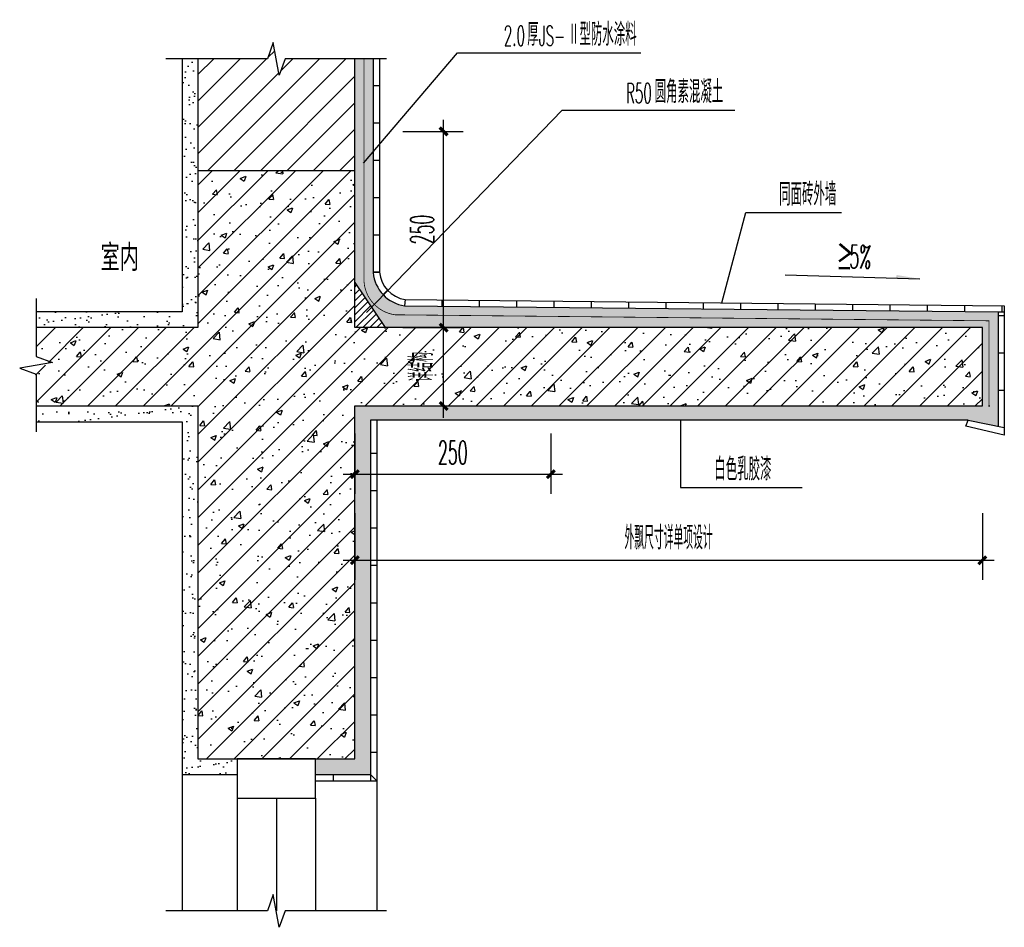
# Model space of a CAD drawing. Extents: x 1779708 to 7299578, y -1121471 to 88434.
# Tile 945 of 1056: x 6944818 to 6946073, y -940395 to -939237. Entities that reach past the tile are written whole.
import ezdxf

# ---------------------------------------------------------------- set-up
doc = ezdxf.new("R2010")
doc.units = 0
doc.header["$LTSCALE"] = 1000
doc.header["$MEASUREMENT"] = 0
doc.linetypes.add('CONTINOUS', pattern=[0])
doc.linetypes.add('DASH', pattern=[0.35, 0.25, -0.1])
doc.layers.get('0').update_dxf_attribs({"linetype": 'CONTINUOUS'})
doc.layers.get('Defpoints').update_dxf_attribs({"linetype": 'CONTINUOUS'})
for name, color, linetype in [('DIM_LEAD', 3, 'CONTINUOUS'), ('DIM_SYMB', 3, 'CONTINUOUS'), ('GROUND', 2, 'CONTINOUS'), ('PUB_DIM', 3, 'CONTINUOUS'), ('PUB_HATCH', 8, 'CONTINUOUS'), ('PUB_TEXT', 7, 'CONTINUOUS'), ('SURFACE', 6, 'CONTINUOUS'), ('WALL', 255, 'CONTINUOUS'), ('WINDOW', 2, 'CONTINUOUS'), ('图层1', 41, 'CONTINUOUS'), ('水专业', 6, 'CONTINUOUS')]:
    doc.layers.add(name, color=color, linetype=linetype)
doc.styles.add('_TCH_DIM', font='SIMPLEX.shx', dxfattribs={"width": 0.7, "bigfont": 'GBCBIG.shx'})
doc.styles.add('_TCH_DIM_T3', font='SIMPLEX.shx', dxfattribs={"width": 0.4941176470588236, "bigfont": 'GBCBIG.shx'})
doc.styles.get("Standard").update_dxf_attribs({"font": 'GBENOR', "bigfont": 'GBCBIG'})
doc.dimstyles.new('_TCH_ARCH&&10', dxfattribs={"dimtxt": 29.75, "dimasz": 10, "dimexe": 25, "dimexo": 30, "dimgap": 12.625, "dimtad": 1, "dimdec": 0, "dimzin": 0, "dimdsep": 46, "dimtxsty": '_TCH_DIM_T3', "dimblk": 'ARCHTICK', "dimcen": 0.09, "dimdle": 15, "dimclrt": 7, "dimazin": 2, "dimtfac": 1, "dimtdec": 0, "dimtix": 1, "dimtmove": 2, "dimatfit": 3, "dimfxl": 250, "dimtolj": 1, "dimtzin": 0, "dimarcsym": 0})

# ---------------------------------------------------------------- blocks, each defined once
blk = doc.blocks.new('_ArchTick')
at = {"color": 0, "linetype": 'ByBlock', "const_width": 0.4}
blk.add_lwpolyline([(-0.5, -0.5), (0.5, 0.5)], dxfattribs=at)
blk = doc.blocks.new('*D2584')
at = {"layer": 'Defpoints', "color": 0, "transparency": 16777216}
for p in [(6945245.102841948, -939734.7787497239), (6945495.102841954, -939734.778749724), (6945495.102841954, -939816.7011904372)]:
    blk.add_point(p, dxfattribs=at)
at = {"layer": 'PUB_DIM', "color": 0, "lineweight": -2, "transparency": 16777216}
for p, q in [((6945245.102841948, -939764.7787497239), (6945245.102841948, -939841.7011904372)), ((6945495.102841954, -939764.778749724), (6945495.102841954, -939841.7011904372)), ((6945230.102841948, -939816.7011904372), (6945510.102841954, -939816.7011904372))]:
    blk.add_line(p, q, dxfattribs=at)
at = {"layer": 'PUB_DIM', "color": 0, "lineweight": -2, "transparency": 16777216, "xscale": 10, "yscale": 10, "zscale": 10, "rotation": 180}
blk.add_blockref('_ArchTick', (6945245.102841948, -939816.7011904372), dxfattribs=at)
at = {"layer": 'PUB_DIM', "color": 0, "lineweight": -2, "transparency": 16777216, "xscale": 10, "yscale": 10, "zscale": 10}
blk.add_blockref('_ArchTick', (6945495.102841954, -939816.7011904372), dxfattribs=at)
at = {"layer": 'PUB_DIM', "color": 7, "transparency": 16777216, "insert": (6945370.102841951, -939789.2011904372), "char_height": 29.75, "attachment_point": 5, "style": '_TCH_DIM_T3'}
blk.add_mtext('\\A1;250', dxfattribs=at)
blk = doc.blocks.new('*D2585')
at = {"layer": 'Defpoints', "color": 0, "transparency": 16777216}
for p in [(6945276.472604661, -939629.826654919), (6945358.395045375, -939629.826654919), (6945276.472604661, -939729.826654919)]:
    blk.add_point(p, dxfattribs=at)
at = {"layer": 'PUB_DIM', "color": 0, "lineweight": -2, "transparency": 16777216}
for p, q in [((6945358.395045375, -939744.826654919), (6945358.395045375, -939614.826654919)), ((6945306.472604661, -939629.826654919), (6945383.395045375, -939629.826654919)), ((6945306.472604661, -939729.826654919), (6945383.395045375, -939729.826654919))]:
    blk.add_line(p, q, dxfattribs=at)
at = {"layer": 'PUB_DIM', "color": 0, "lineweight": -2, "transparency": 16777216, "xscale": 10, "yscale": 10, "zscale": 10}
for p, rotation in [((6945358.395045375, -939629.826654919), 90), ((6945358.395045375, -939729.826654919), 270)]:
    blk.add_blockref('_ArchTick', p, dxfattribs=dict(at, rotation=rotation))
at = {"layer": 'PUB_DIM', "color": 7, "transparency": 16777216, "insert": (6945330.074732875, -939679.8266549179), "char_height": 29.75, "attachment_point": 5, "rotation": 90, "style": '_TCH_DIM_T3'}
blk.add_mtext('\\A1;详结构', dxfattribs=at)
blk = doc.blocks.new('*D2586')
at = {"layer": 'Defpoints', "color": 0, "transparency": 16777216}
for p in [(6945276.472604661, -939379.8266549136), (6945358.395045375, -939379.8266549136), (6945276.472604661, -939629.826654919)]:
    blk.add_point(p, dxfattribs=at)
at = {"layer": 'PUB_DIM', "color": 0, "lineweight": -2, "transparency": 16777216}
for p, q in [((6945358.395045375, -939644.826654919), (6945358.395045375, -939364.8266549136)), ((6945306.472604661, -939379.8266549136), (6945383.395045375, -939379.8266549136)), ((6945306.472604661, -939629.826654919), (6945383.395045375, -939629.826654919))]:
    blk.add_line(p, q, dxfattribs=at)
at = {"layer": 'PUB_DIM', "color": 0, "lineweight": -2, "transparency": 16777216, "xscale": 10, "yscale": 10, "zscale": 10}
for p, rotation in [((6945358.395045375, -939379.8266549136), 90), ((6945358.395045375, -939629.826654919), 270)]:
    blk.add_blockref('_ArchTick', p, dxfattribs=dict(at, rotation=rotation))
at = {"layer": 'PUB_DIM', "color": 7, "transparency": 16777216, "insert": (6945330.895045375, -939504.8266549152), "char_height": 29.75, "attachment_point": 5, "rotation": 90, "style": '_TCH_DIM_T3'}
blk.add_mtext('\\A1;250', dxfattribs=at)
blk = doc.blocks.new('*D2587')
at = {"layer": 'Defpoints', "color": 0, "transparency": 16777216}
for p in [(6945245.102841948, -939836.5919795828), (6946045.351902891, -939836.5919795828), (6946045.351902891, -939926.4772924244)]:
    blk.add_point(p, dxfattribs=at)
at = {"layer": 'PUB_DIM', "color": 0, "lineweight": -2, "transparency": 16777216}
for p, q in [((6945245.102841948, -939866.5919795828), (6945245.102841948, -939951.4772924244)), ((6946045.351902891, -939866.5919795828), (6946045.351902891, -939951.4772924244)), ((6945230.102841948, -939926.4772924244), (6946060.351902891, -939926.4772924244))]:
    blk.add_line(p, q, dxfattribs=at)
at = {"layer": 'PUB_DIM', "color": 0, "lineweight": -2, "transparency": 16777216, "xscale": 10, "yscale": 10, "zscale": 10, "rotation": 180}
blk.add_blockref('_ArchTick', (6945245.102841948, -939926.4772924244), dxfattribs=at)
at = {"layer": 'PUB_DIM', "color": 0, "lineweight": -2, "transparency": 16777216, "xscale": 10, "yscale": 10, "zscale": 10}
blk.add_blockref('_ArchTick', (6946045.351902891, -939926.4772924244), dxfattribs=at)
at = {"layer": 'PUB_DIM', "color": 7, "transparency": 16777216, "insert": (6945645.227372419, -939897.9929174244), "char_height": 29.75, "attachment_point": 5, "style": '_TCH_DIM_T3'}
blk.add_mtext('\\A1;外飘尺寸详单项设计', dxfattribs=at)

msp = doc.modelspace()

# ---------------------------------------------------------------- hatches: boundary and pattern name
at = {"layer": 'GROUND'}
h = msp.add_hatch(dxfattribs=at)
h.set_pattern_fill('ANSI31', color=256, scale=30, angle=45, style=0)
h.set_pattern_definition([(90, (6945308.676907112, -939609.826654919), (-47.625, 1.06581410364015e-14), [])])
h.paths.add_polyline_path([(6945309.335886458, -939594.1694878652), (6945308.676907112, -939602.16322415), (6946065.351902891, -939609.826654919), (6946073.351902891, -939609.826654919), (6946073.351902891, -939601.9072668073)])
h = msp.add_hatch(dxfattribs=at)
h.set_pattern_fill('ANSI31', color=256, scale=30, angle=135, style=0)
h.set_pattern_definition([(180, (6946065.351902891, -939757.1796565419), (-1.06581410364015e-14, -47.625), [])])
h.paths.add_polyline_path([(6946073.351902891, -939609.826654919), (6946065.351902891, -939609.826654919), (6946065.351902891, -939755.6045930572), (6946073.351902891, -939757.1796565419)])
h = msp.add_hatch(dxfattribs=at)
h.set_pattern_fill('ANSI31', color=256, scale=30, angle=135, style=0)
h.set_pattern_definition([(180, (6945265.102841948, -940123.5047546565), (-1.06581410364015e-14, -47.625), [])])
h.paths.add_polyline_path([(6945273.102841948, -939748.0998565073), (6945265.102841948, -939748.0998565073), (6945265.102841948, -940199.826654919), (6945273.102841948, -940207.826654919)])
h = msp.add_hatch(dxfattribs=at)
h.set_pattern_fill('ANSI31', color=256, scale=30, angle=45, style=0)
h.set_pattern_definition([(90, (6945170.102841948, -940207.826654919), (-47.625, 1.06581410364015e-14), [])])
h.paths.add_polyline_path([(6945195.102841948, -940199.826654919), (6945195.102841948, -940207.826654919), (6945273.102841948, -940207.826654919), (6945265.102841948, -940199.826654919)])
at = {"layer": 'PUB_DIM'}
msp.add_hatch(color=256, dxfattribs=at).paths.add_polyline_path([(6945965.76943873, -939567.6617083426), (6945935.782133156, -939566.7890661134), (6945935.898485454, -939562.7907587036)])
at = {"layer": 'PUB_HATCH'}
h = msp.add_hatch(dxfattribs=at)
h.set_pattern_fill('ANSI31', color=256, scale=15, style=0)
h.set_pattern_definition([(45, (7050814.9476036, -1353224.95002629), (-16.83798022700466, 16.83798022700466), [])])
h.paths.add_polyline_path([(6945148.403287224, -939308.5589653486), (6945141.118975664, -939266.2253621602), (6945133.668083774, -939287.2253621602), (6945045.102841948, -939287.2253621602), (6945045.102841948, -939429.826654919), (6945245.102841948, -939429.826654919), (6945245.102841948, -939287.22536216), (6945156.168083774, -939287.2253621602)])
h = msp.add_hatch(dxfattribs=at)
h.set_pattern_fill('AR-SAND', color=8, scale=10, style=0)
h.set_pattern_definition([(37.50000000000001, (7101373.648879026, -889192.2968634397), (-0.8000156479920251, 24.47066186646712), [0, -19.304, 0, -21.59, 0, -20.6375]), (7.499999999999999, (7101373.648879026, -889192.2968634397), (22.47616415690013, 35.84125502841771), [0, -10.414, 0, -17.399, 0, -6.6675]), (327.5, (7101358.027879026, -889192.2968634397), (39.5496185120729, 0.07185923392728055), [0, -6.35, 0, -22.86, 0, -29.845]), (317.5, (7101358.027879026, -889192.2968634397), (38.17782262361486, 11.14646616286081), [0, -3.175, 0, -14.986, 0, -17.145])])
h.paths.add_polyline_path([(6945045.102841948, -939287.2253621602), (6945025.102841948, -939287.2253621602), (6945025.102841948, -939609.826654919), (6944838.794129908, -939609.826654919), (6944838.794129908, -939629.826654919), (6945045.102841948, -939629.826654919)])
h.paths.add_polyline_path([(6945045.102841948, -939729.826654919), (6944838.794129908, -939729.826654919), (6944838.794129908, -939749.826654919), (6945025.102841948, -939749.826654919), (6945025.102841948, -940199.826654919), (6945095.102841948, -940199.826654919), (6945095.102841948, -940179.826654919), (6945045.102841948, -940179.826654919)])
h = msp.add_hatch(dxfattribs=at)
h.set_pattern_fill('AR-SAND', color=8, scale=10, style=0)
h.set_pattern_definition([(37.50000000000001, (7010137.171391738, -1012169.117294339), (-0.8000156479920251, 24.47066186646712), [0, -19.304, 0, -21.59, 0, -20.6375]), (7.499999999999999, (7010137.171391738, -1012169.117294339), (22.47616415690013, 35.84125502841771), [0, -10.414, 0, -17.399, 0, -6.6675]), (327.5, (7010121.550391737, -1012169.117294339), (39.5496185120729, 0.07185923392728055), [0, -6.35, 0, -22.86, 0, -29.845]), (317.5, (7010121.550391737, -1012169.117294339), (38.17782262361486, 11.14646616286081), [0, -3.175, 0, -14.986, 0, -17.145])])
edge = h.paths.add_edge_path()
edge.add_line((6945195.102841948, -940179.826654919), (6945195.102841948, -940199.826654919))
edge.add_line((6945195.102841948, -940199.826654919), (6945265.102841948, -940199.826654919))
edge.add_line((6945265.102841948, -940199.826654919), (6945265.102841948, -939748.0998565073))
edge.add_line((6945265.102841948, -939748.0998565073), (6946027.234142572, -939748.099856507))
edge.add_line((6946027.234142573, -939748.0998565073), (6946065.351902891, -939755.6045930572))
edge.add_line((6946065.351902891, -939755.6045930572), (6946065.351902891, -939609.826654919))
edge.add_line((6946065.351902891, -939609.826654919), (6945308.676907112, -939602.16322415))
edge.add_arc((6945315.665616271, -939555.2859898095), 47.39532841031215, 185.2959081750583, 261.5204933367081, ccw=False)
edge.add_line((6945268.472604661, -939559.6605538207), (6945268.472604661, -939287.22536216))
edge.add_line((6945268.472604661, -939287.22536216), (6945245.102841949, -939287.22536216))
edge.add_line((6945245.102841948, -939287.22536216), (6945245.102841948, -939572.3122688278))
edge.add_line((6945245.102841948, -939572.312268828), (6945284.041982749, -939629.8266549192))
edge.add_line((6945284.041982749, -939629.826654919), (6946045.351902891, -939629.826654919))
edge.add_line((6946045.351902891, -939629.826654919), (6946045.351902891, -939729.826654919))
edge.add_line((6946045.351902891, -939729.826654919), (6945245.102841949, -939729.826654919))
edge.add_line((6945245.102841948, -939729.826654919), (6945245.102841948, -940179.826654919))
edge.add_line((6945245.102841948, -940179.826654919), (6945195.102841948, -940179.826654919))
h = msp.add_hatch(dxfattribs=at)
h.set_pattern_fill('钢筋混凝土', color=256, scale=10, style=0)
h.set_pattern_definition([(45, (7050814.9476036, -1353224.95002629), (-17.67766952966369, 17.67766952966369), []), (49.99999999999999, (7050814.9476036, -1353224.95002629), (71.72601826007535, -6.275213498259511), [7.5, -82.5]), (355, (7050814.9476036, -1353224.95002629), (-13.8751333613, 75.21921337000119), [6, -66]), (100.4514, (7050820.924771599, -1353225.47296029), (57.85093817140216, 68.94395420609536), [6.374018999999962, -70.11421119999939]), (46.18420000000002, (7050814.9476036, -1353204.95002629), (106.7241048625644, -16.55190143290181), [11.24999999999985, -123.7499999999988]), (96.63559999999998, (7050823.841278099, -1353206.329356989), (93.46627055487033, 97.41178709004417), [9.561028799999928, -105.1712999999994]), (351.1842, (7050814.9476036, -1353204.95002629), (93.46619451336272, 97.41186009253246), [9, -99]), (21, (7050824.9476036, -1353209.95002629), (59.69070521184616, -40.26188906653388), [7.5, -82.5]), (326.0000000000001, (7050824.9476036, -1353209.95002629), (24.33153319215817, 72.5150045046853), [6, -66]), (71.4514, (7050829.9218269, -1353213.305186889), (84.02226285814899, 32.25304967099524), [6.374019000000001, -70.1142112]), (37.50000000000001, (7050814.9476036, -1353224.95002629), (1.215985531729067, 33.28938538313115), [0, -65.19999999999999, 0, -67, 0, -66.25]), (7.499999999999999, (7050814.9476036, -1353224.95002629), (26.30695374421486, 39.44117118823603), [0, -38.2, 0, -63.7, 0, -25.25]), (327.5, (7050792.647603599, -1353224.95002629), (53.3822436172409, -2.255487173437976), [0, -25, 0, -78, 0, -103.5]), (317.5, (7050782.647603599, -1353224.95002629), (58.31861693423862, 10.01049823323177), [0, -32.5, 0, -51.8, 0, -73.5])])
h.paths.add_polyline_path([(6945045.102841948, -939629.826654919), (6944838.794129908, -939629.826654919), (6944838.794129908, -939668.576654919), (6944859.794129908, -939676.2200298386), (6944817.794129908, -939683.6257630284), (6944838.794129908, -939691.076654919), (6944838.794129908, -939729.826654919), (6945045.102841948, -939729.826654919), (6945045.102841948, -940179.826654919), (6945245.102841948, -940179.826654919), (6945245.102841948, -939729.826654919), (6946045.351902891, -939729.826654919), (6946045.351902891, -939629.826654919), (6945245.102841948, -939629.826654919), (6945245.102841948, -939429.826654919), (6945045.102841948, -939429.826654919)])
at = {"layer": 'PUB_HATCH', "linetype": 'Continuous'}
h = msp.add_hatch(dxfattribs=at)
h.set_pattern_fill('ANSI31', color=256, scale=50.00000000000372, style=0)
h.set_pattern_definition([(45, (6905824.128530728, -987608.192142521), (-4.41941738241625, 4.419417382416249), [])])
h.paths.add_polyline_path([(6945245.102841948, -939572.312268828), (6945245.102841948, -939629.826654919), (6945284.041982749, -939629.826654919)])
at = {"layer": '图层1'}
h = msp.add_hatch(dxfattribs=at)
h.set_pattern_fill('ANSI31', color=256, scale=30, angle=135, style=0)
h.set_pattern_definition([(180, (6945268.472604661, -939559.273437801), (-1.06581410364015e-14, -47.625), [])])
h.paths.add_polyline_path([(6945276.472604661, -939287.2253621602), (6945268.472604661, -939287.2253621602), (6945268.472604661, -939559.273437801), (6945276.472604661, -939559.273437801)])

# ---------------------------------------------------------------- linework, layer by layer
at = {"layer": 'DIM_LEAD'}
for p, q in [((6945256.164779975, -939420.1052302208), (6945376.09015774, -939279.4870959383)), ((6945376.09015774, -939279.4870959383), (6945609.804312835, -939279.4870959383)), ((6945259.882303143, -939610.675192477), (6945509.594716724, -939352.6105896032)), ((6945509.594716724, -939352.6105896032), (6945729.811991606, -939352.6105896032)), ((6945713.305822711, -939598.2608027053), (6945743.596944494, -939483.286674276)), ((6945743.596944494, -939483.286674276), (6945865.581341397, -939483.286674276)), ((6945660.492216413, -939748.0998565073), (6945660.492216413, -939833.8140021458)), ((6945660.492216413, -939833.8140021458), (6945815.468437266, -939833.8140021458))]:
    msp.add_line(p, q, dxfattribs=at)
at = {"layer": 'DIM_SYMB'}
for points in [[(6945285.576459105, -939287.2253621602), (6945156.168083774, -939287.2253621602), (6945148.524708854, -939308.2253621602), (6945141.118975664, -939266.2253621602), (6945133.668083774, -939287.2253621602), (6945004.259708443, -939287.2253621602)], [(6944838.794129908, -939592.951654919), (6944838.794129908, -939666.701654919), (6944859.794129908, -939674.3450298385), (6944817.794129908, -939681.7507630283), (6944838.794129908, -939689.201654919), (6944838.794129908, -939762.951654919)], [(6945285.576459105, -940373.5047546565), (6945156.168083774, -940373.5047546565), (6945148.524708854, -940394.5047546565), (6945141.118975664, -940352.5047546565), (6945133.668083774, -940373.5047546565), (6945004.259708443, -940373.5047546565)]]:
    msp.add_lwpolyline(points, dxfattribs=at)
at = {"layer": 'GROUND'}
for p, q in [((6945276.472604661, -939559.273437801), (6945268.472604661, -939559.273437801)), ((6945286.986118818, -939582.2948462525), (6945281.162180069, -939587.7795283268)), ((6945309.335886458, -939594.1694878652), (6945308.676907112, -939602.16322415)), ((6946065.351902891, -939609.826654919), (6946065.351902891, -939755.6045930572)), ((6946065.351902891, -939609.826654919), (6946073.351902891, -939609.826654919)), ((6945273.102841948, -939748.0998565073), (6945273.102841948, -940207.826654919)), ((6946024.446047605, -939755.5982914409), (6946027.234142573, -939748.0998565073)), ((6946027.234142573, -939748.0998565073), (6946073.351902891, -939757.1796565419)), ((6945025.102841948, -940199.826654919), (6945025.102841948, -940373.5047546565)), ((6945195.102841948, -940207.826654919), (6945273.102841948, -940207.826654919)), ((6945265.102841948, -940199.826654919), (6945273.102841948, -940207.826654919)), ((6945273.102841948, -940207.826654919), (6945273.102841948, -940373.5047546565))]:
    msp.add_line(p, q, dxfattribs=at)
for points in [[(6945268.472604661, -939287.2253621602), (6945268.472604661, -939559.6605538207, 0.3454241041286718), (6945308.676907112, -939602.16322415), (6946065.351902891, -939609.826654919)], [(6945276.472604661, -939287.2253621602), (6945276.472604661, -939559.273437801, 0.3391860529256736), (6945309.335886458, -939594.1694878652), (6946073.351902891, -939601.9072668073), (6946073.351902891, -939767.1142961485), (6946024.446047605, -939755.5982914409)]]:
    msp.add_lwpolyline(points, format="xyb", dxfattribs=at)
at = {"layer": 'PUB_DIM'}
msp.add_lwpolyline([(6945793.950424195, -939562.6617083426), (6945965.76943873, -939567.6617083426)], dxfattribs=at)
at = {"layer": 'SURFACE'}
for p, q in [((6945025.102841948, -939287.2253621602), (6945025.102841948, -939609.826654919)), ((6945257.937160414, -939287.2253621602), (6945256.437160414, -939287.2253621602)), ((6945025.102841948, -939609.826654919), (6944838.794129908, -939609.826654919)), ((6944838.794129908, -939749.826654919), (6945025.102841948, -939749.826654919)), ((6945025.102841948, -939749.826654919), (6945025.102841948, -940199.826654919)), ((6946027.234142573, -939748.0998565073), (6945265.102841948, -939748.0998565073)), ((6945265.102841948, -939748.0998565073), (6945265.102841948, -940199.826654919)), ((6945025.102841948, -940199.826654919), (6945095.102841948, -940199.826654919)), ((6945195.102841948, -940199.826654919), (6945265.102841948, -940199.826654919))]:
    msp.add_line(p, q, dxfattribs=at)
at = {"layer": 'SURFACE', "ltscale": 0.1}
msp.add_line((6946053.351902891, -939729.826654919), (6946054.851902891, -939729.826654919), dxfattribs=at)
at = {"layer": 'WALL'}
for p, q in [((6945045.102841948, -939287.2253621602), (6945045.102841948, -939629.826654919)), ((6945245.102841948, -939629.826654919), (6945245.102841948, -939287.2253621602)), ((6945245.102841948, -939429.826654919), (6945045.102841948, -939429.826654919)), ((6945045.102841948, -939629.826654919), (6944838.794129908, -939629.826654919)), ((6946045.351902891, -939629.826654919), (6945245.102841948, -939629.826654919)), ((6946045.351902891, -939729.826654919), (6946045.351902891, -939629.826654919)), ((6944838.794129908, -939729.826654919), (6945045.102841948, -939729.826654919)), ((6945045.102841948, -939729.826654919), (6945045.102841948, -940179.826654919)), ((6945245.102841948, -940179.826654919), (6945245.102841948, -939729.826654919)), ((6945245.102841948, -939729.826654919), (6946045.351902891, -939729.826654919)), ((6945045.102841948, -940179.826654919), (6945245.102841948, -940179.826654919))]:
    msp.add_line(p, q, dxfattribs=at)
at = {"layer": 'WINDOW'}
for p, q in [((6945095.102841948, -940229.826654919), (6945095.102841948, -940373.5047546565)), ((6945145.102841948, -940229.826654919), (6945145.102841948, -940373.5047546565)), ((6945195.102841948, -940229.826654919), (6945195.102841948, -940373.5047546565))]:
    msp.add_line(p, q, dxfattribs=at)
msp.add_lwpolyline([(6945095.102841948, -940229.826654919), (6945195.102841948, -940229.826654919), (6945195.102841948, -940179.826654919), (6945095.102841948, -940179.826654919)], close=True, dxfattribs=at)
at = {"layer": '图层1', "color": 3, "linetype": 'Continuous'}
msp.add_line((6945245.102841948, -939572.312268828), (6945284.041982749, -939629.826654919), dxfattribs=at)
at = {"layer": '水专业', "linetype": 'DASH', "ltscale": 0.2, "const_width": 1}
msp.add_lwpolyline([(6945256.937160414, -939287.2253621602), (6945256.937160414, -939572.0343655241, 0.3535190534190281), (6945296.681046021, -939613.5423225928), (6946053.851902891, -939621.2107753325), (6946053.851902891, -939729.826654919)], format="xyb", dxfattribs=at)

# ---------------------------------------------------------------- texts
at = {"layer": 'PUB_TEXT', "style": '_TCH_DIM'}
for s, height, width, p in [('2.0', 25.5, 0.4941176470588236, (6945435.093514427, -939270.4870959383)), ('厚', 28.93617021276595, 0.7, (6945465.093514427, -939270.4870959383)), ('JS-', 25.5, 0.4941176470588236, (6945479.838195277, -939270.4870959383)), ('Ⅱ型防水涂料', 28.93617021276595, 0.7, (6945517.038195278, -939270.4870959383)), ('R50', 25.5, 0.4941176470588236, (6945590.935307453, -939343.6105896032)), ('圆角素混凝土', 28.93617021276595, 0.7, (6945627.535307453, -939343.6105896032)), ('同面砖外墙', 28.93617021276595, 0.7, (6945786.23399109, -939474.286674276)), ('白色乳胶漆', 28.93617021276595, 0.7, (6945703.576071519, -939824.8140021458))]:
    msp.add_text(s, height=height, dxfattribs=dict(at, width=width)).set_placement(p)
at = {"layer": 'PUB_TEXT'}
msp.add_text('室内', height=33.75886524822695, dxfattribs=at).set_placement((6944921.09867582, -939557.6333404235))
at = {"layer": 'PUB_TEXT', "color": 7, "style": '_TCH_DIM'}
for s, height, width, p in [('≥', 33.75886524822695, 0.7, (6945858.28781295, -939553.5392989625)), ('5%', 29.75, 0.4941176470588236, (6945875.482661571, -939554.03967573))]:
    msp.add_text(s, height=height, rotation=358.3331409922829, dxfattribs=dict(at, width=width)).set_placement(p)

# ---------------------------------------------------------------- dimensions: what is measured, and where the dimension line sits
at = {"layer": 'PUB_DIM'}
for p1, p2, distance, picture, middle in [((6945276.472604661, -939629.826654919), (6945276.472604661, -939379.8266549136), -81.92244071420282, '*D2586', (6945330.895045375, -939504.8266549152)), ((6945245.102841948, -939734.7787497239), (6945495.102841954, -939734.778749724), -81.92244071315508, '*D2584', (6945370.102841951, -939789.2011904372))]:
    dim = msp.add_aligned_dim(p1=p1, p2=p2, distance=distance, dimstyle='_TCH_ARCH&&10', dxfattribs=at)
    dim.commit()
    dim.dimension.update_dxf_attribs({"geometry": picture, "text_midpoint": middle})
for p1, p2, distance, text, picture, middle in [((6945276.472604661, -939729.826654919), (6945276.472604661, -939629.826654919), -81.92244071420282, '详结构', '*D2585', (6945330.074732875, -939679.8266549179)), ((6945245.102841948, -939836.5919795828), (6946045.351902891, -939836.5919795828), -89.88531284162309, '外飘尺寸详单项设计', '*D2587', (6945645.227372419, -939897.9929174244))]:
    dim = msp.add_aligned_dim(p1=p1, p2=p2, distance=distance, text=text, dimstyle='_TCH_ARCH&&10', dxfattribs=at)
    dim.commit()
    dim.dimension.update_dxf_attribs({"geometry": picture, "text_midpoint": middle})

doc.saveas('drawing.dxf')
